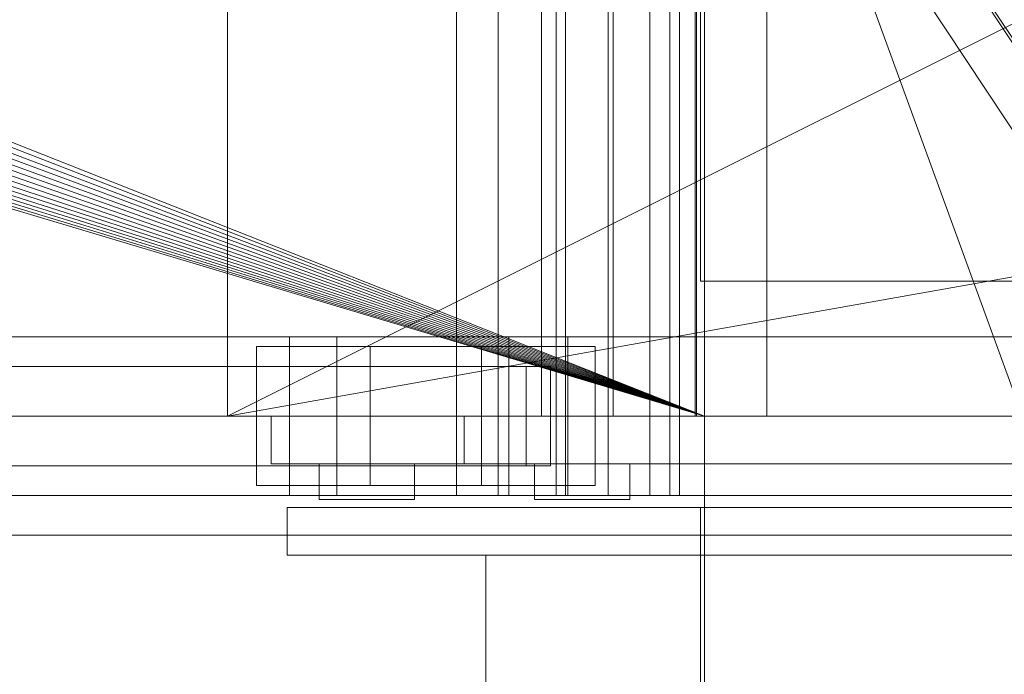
# Model space of a CAD drawing. Header units: millimetres. Extents: x -4738 to 65662, y -68080 to 6847.
# Tile 626 of 656: x 24178 to 24426, y -18495 to -18330. Entities that reach past the tile are written whole.
import ezdxf

# ---------------------------------------------------------------- set-up
doc = ezdxf.new("R2010")
doc.units = ezdxf.units.MM
doc.layers.add('superior_briquetadora', color=7, linetype='Continuous', lineweight=0)
doc.layers.add('superior_C02', color=7, linetype='Continuous', lineweight=0)

msp = doc.modelspace()

# ---------------------------------------------------------------- linework, layer by layer
at = {"layer": 'superior_briquetadora'}
for p, q in [((24349.067, -18160), (24349.067, -18396)), ((24309.067, -18430), (24309.067, -18188)), ((24327.067, -18430), (24327.067, -18188)), ((24347.729, -18430), (24347.729, -18188)), ((24348.067, -18188), (24348.067, -18430)), ((24365.729, -18430), (24365.729, -18188)), ((24230.067, -18210), (24230.067, -18430)), ((25470.067, -18210), (24230.067, -18430)), ((24230.067, -18430), (24670.067, -18210)), ((24350.067, -18430), (24350.067, -18210)), ((24350.067, -18210), (24430.067, -18430)), ((24072.067, -18320), (24350.067, -18430)), ((24350.067, -18430), (24071.962, -18322.156)), ((24350.067, -18430), (24071.12, -18326.386)), ((24350.067, -18430), (24071.645, -18324.292)), ((24350.067, -18430), (24070.393, -18328.419)), ((24350.067, -18430), (24069.47, -18330.371)), ((24350.067, -18430), (24067.074, -18333.957)), ((24350.067, -18430), (24068.36, -18332.223)), ((24065.624, -18335.556), (24350.067, -18430)), ((24062.29, -18338.292), (24350.067, -18430)), ((24064.024, -18337.006), (24350.067, -18430)), ((24054.359, -18341.577), (24350.067, -18430)), ((24056.454, -18341.053), (24350.067, -18430)), ((24058.487, -18340.325), (24350.067, -18430)), ((24060.438, -18339.402), (24350.067, -18430)), ((24349.067, -18396), (24351.008, -18396)), ((24350.067, -18396), (24351.989, -18396)), ((24350.067, -18396), (24350.067, -18596)), ((24351.008, -18396), (24356.756, -18396)), ((24351.989, -18396), (24357.68, -18396)), ((24356.756, -18396), (24366.089, -18396)), ((24357.68, -18396), (24366.921, -18396)), ((24366.089, -18396), (24378.65, -18396)), ((24366.921, -18396), (24379.357, -18396)), ((24378.65, -18396), (24393.955, -18396)), ((24379.357, -18396), (24394.51, -18396)), ((24393.955, -18396), (24411.416, -18396)), ((24394.51, -18396), (24411.799, -18396)), ((24411.416, -18396), (24430.363, -18396)), ((24411.799, -18396), (24430.558, -18396)), ((23750.067, -18430), (25950.067, -18430)), ((24350.067, -18430), (23870.067, -18430)), ((25830.067, -18430), (23870.067, -18430)), ((23900.067, -18430), (25800.067, -18430)), ((23954.067, -18430), (24230.067, -18430)), ((23954.067, -18430), (25456.734, -18430)), ((24230.067, -18430), (24150.067, -18430)), ((24350.067, -18430), (24150.067, -18430)), ((24230.067, -18430), (24670.067, -18430)), ((24230.067, -18430), (25470.067, -18430)), ((24350.067, -18430), (24230.067, -18430)), ((24230.067, -18430), (25456.734, -18430)), ((24241.067, -18430), (24242.014, -18430)), ((24241.067, -18430), (24241.067, -18442)), ((24242.014, -18430), (24244.844, -18430)), ((24244.844, -18430), (24249.533, -18430)), ((24249.533, -18430), (24256.039, -18430)), ((24256.039, -18430), (24264.301, -18430)), ((24264.301, -18430), (24274.245, -18430)), ((24274.245, -18430), (24285.782, -18430)), ((24285.782, -18430), (24298.807, -18430)), ((24289.567, -18430), (24289.567, -18442)), ((24290.738, -18430), (24289.567, -18430)), ((24294.231, -18430), (24290.738, -18430)), ((24299.997, -18430), (24294.231, -18430)), ((24298.807, -18430), (24313.202, -18430)), ((24307.952, -18430), (24299.997, -18430)), ((24317.979, -18430), (24307.952, -18430)), ((24309.959, -18430), (24309.067, -18430)), ((24312.456, -18430), (24309.959, -18430)), ((24316.065, -18430), (24312.456, -18430)), ((24313.202, -18430), (24328.836, -18430)), ((24320.07, -18430), (24316.065, -18430)), ((24329.932, -18430), (24317.979, -18430)), ((24323.679, -18430), (24320.07, -18430)), ((24326.176, -18430), (24323.679, -18430)), ((24327.067, -18430), (24326.176, -18430)), ((24328.836, -18430), (24345.567, -18430)), ((24343.636, -18430), (24329.932, -18430)), ((24358.893, -18430), (24343.636, -18430)), ((24345.567, -18430), (24363.246, -18430)), ((24348.621, -18430), (24347.729, -18430)), ((24349.804, -18430), (24348.067, -18430)), ((24351.118, -18430), (24348.621, -18430)), ((24354.955, -18430), (24349.804, -18430)), ((24350.067, -18430), (24629.579, -18430)), ((24628.488, -18430), (24350.067, -18430)), ((24350.067, -18430), (24670.067, -18430)), ((24634.558, -18430), (24350.067, -18430)), ((24430.067, -18430), (24350.067, -18430)), ((24632.629, -18430), (24350.067, -18430)), ((24630.964, -18430), (24350.067, -18430)), ((24354.727, -18430), (24351.118, -18430)), ((24358.732, -18430), (24354.727, -18430)), ((24363.345, -18430), (24354.955, -18430)), ((24362.341, -18430), (24358.732, -18430)), ((24375.479, -18430), (24358.893, -18430)), ((24364.838, -18430), (24362.341, -18430)), ((24363.246, -18430), (24381.71, -18430)), ((24374.689, -18430), (24363.345, -18430)), ((24365.729, -18430), (24364.838, -18430)), ((24388.599, -18430), (24374.689, -18430)), ((24393.153, -18430), (24375.479, -18430)), ((24381.71, -18430), (24400.794, -18430)), ((24404.602, -18430), (24388.599, -18430)), ((24411.657, -18430), (24393.153, -18430)), ((24400.794, -18430), (24420.324, -18430)), ((24422.154, -18430), (24404.602, -18430)), ((24430.721, -18430), (24411.657, -18430)), ((24420.324, -18430), (24440.123, -18430)), ((24440.656, -18430), (24422.154, -18430)), ((24241.067, -18442), (24242.014, -18442)), ((24242.014, -18442), (24244.844, -18442)), ((24244.844, -18442), (24249.533, -18442)), ((24249.533, -18442), (24256.039, -18442)), ((24253.067, -18442), (24254.256, -18442)), ((24253.067, -18442), (24253.067, -18451)), ((24254.256, -18442), (24257.586, -18442)), ((24256.039, -18442), (24264.301, -18442)), ((24257.586, -18442), (24262.397, -18442)), ((24262.397, -18442), (24267.738, -18442)), ((24264.301, -18442), (24274.245, -18442)), ((24267.738, -18442), (24272.549, -18442)), ((24272.549, -18442), (24275.879, -18442)), ((24274.245, -18442), (24285.782, -18442)), ((24275.879, -18442), (24277.067, -18442)), ((24277.067, -18442), (24277.067, -18451)), ((24285.782, -18442), (24298.807, -18442)), ((24290.738, -18442), (24289.567, -18442)), ((24294.231, -18442), (24290.738, -18442)), ((24299.997, -18442), (24294.231, -18442)), ((24298.807, -18442), (24313.202, -18442)), ((24307.952, -18442), (24299.997, -18442)), ((24308.441, -18442), (24307.253, -18442)), ((24307.253, -18442), (24307.253, -18451)), ((24317.979, -18442), (24307.952, -18442)), ((24311.771, -18442), (24308.441, -18442)), ((24316.582, -18442), (24311.771, -18442)), ((24313.202, -18442), (24328.836, -18442)), ((24321.923, -18442), (24316.582, -18442)), ((24329.932, -18442), (24317.979, -18442)), ((24326.735, -18442), (24321.923, -18442)), ((24330.064, -18442), (24326.735, -18442)), ((24328.836, -18442), (24345.567, -18442)), ((24343.636, -18442), (24329.932, -18442)), ((24331.253, -18442), (24330.064, -18442)), ((24331.253, -18442), (24331.253, -18451)), ((24358.893, -18442), (24343.636, -18442)), ((24345.567, -18442), (24363.246, -18442)), ((24375.479, -18442), (24358.893, -18442)), ((24363.246, -18442), (24381.71, -18442)), ((24393.153, -18442), (24375.479, -18442)), ((24381.71, -18442), (24400.794, -18442)), ((24411.657, -18442), (24393.153, -18442)), ((24400.794, -18442), (24420.324, -18442)), ((24430.721, -18442), (24411.657, -18442)), ((24420.324, -18442), (24440.123, -18442)), ((24245.067, -18453), (24245.996, -18453)), ((24245.067, -18453), (24245.067, -18465)), ((24245.996, -18453), (24248.772, -18453)), ((24248.772, -18453), (24253.371, -18453)), ((24253.067, -18451), (24254.256, -18451)), ((24253.371, -18453), (24259.752, -18453)), ((24254.256, -18451), (24257.586, -18451)), ((24257.586, -18451), (24262.397, -18451)), ((24259.752, -18453), (24267.856, -18453)), ((24262.397, -18451), (24267.738, -18451)), ((24267.738, -18451), (24272.549, -18451)), ((24267.856, -18453), (24277.611, -18453)), ((24272.549, -18451), (24275.879, -18451)), ((24275.879, -18451), (24277.067, -18451)), ((24277.611, -18453), (24288.927, -18453)), ((24288.927, -18453), (24301.702, -18453)), ((24301.702, -18453), (24315.821, -18453)), ((24307.253, -18451), (24308.441, -18451)), ((24308.441, -18451), (24311.771, -18451)), ((24311.771, -18451), (24316.582, -18451)), ((24315.821, -18453), (24331.156, -18453)), ((24316.582, -18451), (24321.923, -18451)), ((24321.923, -18451), (24326.735, -18451)), ((24326.735, -18451), (24330.064, -18451)), ((24330.064, -18451), (24331.253, -18451)), ((24331.156, -18453), (24347.567, -18453)), ((24347.567, -18453), (24364.907, -18453)), ((24349.067, -18605), (24349.067, -18453)), ((24351.008, -18453), (24349.067, -18453)), ((24356.756, -18453), (24351.008, -18453)), ((24366.089, -18453), (24356.756, -18453)), ((24364.907, -18453), (24383.019, -18453)), ((24378.65, -18453), (24366.089, -18453)), ((24393.955, -18453), (24378.65, -18453)), ((24383.019, -18453), (24401.737, -18453)), ((24411.416, -18453), (24393.955, -18453)), ((24401.737, -18453), (24420.893, -18453)), ((24430.363, -18453), (24411.416, -18453)), ((24420.893, -18453), (24440.313, -18453)), ((23750.067, -18460), (25950.067, -18460)), ((23900.067, -18460), (25800.067, -18460)), ((24245.067, -18465), (24245.996, -18465)), ((24245.996, -18465), (24248.772, -18465)), ((24248.772, -18465), (24253.371, -18465)), ((24253.371, -18465), (24259.752, -18465)), ((24259.752, -18465), (24267.856, -18465)), ((24267.856, -18465), (24277.611, -18465)), ((24277.611, -18465), (24288.927, -18465)), ((24288.927, -18465), (24301.702, -18465)), ((24295.067, -18465), (24296.29, -18465)), ((24295.067, -18465), (24295.067, -18605)), ((24296.29, -18465), (24299.937, -18465)), ((24299.937, -18465), (24305.952, -18465)), ((24301.702, -18465), (24315.821, -18465)), ((24305.952, -18465), (24314.24, -18465)), ((24314.24, -18465), (24324.67, -18465)), ((24315.821, -18465), (24331.156, -18465)), ((24324.67, -18465), (24337.077, -18465)), ((24331.156, -18465), (24347.567, -18465)), ((24337.077, -18465), (24351.267, -18465)), ((24347.567, -18465), (24364.907, -18465)), ((24351.267, -18465), (24367.014, -18465)), ((24364.907, -18465), (24383.019, -18465)), ((24367.014, -18465), (24384.072, -18465)), ((24383.019, -18465), (24401.737, -18465)), ((24384.072, -18465), (24402.17, -18465)), ((24401.737, -18465), (24420.893, -18465)), ((24402.17, -18465), (24421.023, -18465)), ((24420.893, -18465), (24440.313, -18465)), ((24421.023, -18465), (24440.335, -18465))]:
    msp.add_line(p, q, dxfattribs=at)
at = {"layer": 'superior_C02'}
for p, q in [((24287.683, -17550), (24287.683, -18450)), ((24298.114, -18450), (24298.114, -17550)), ((24325.865, -18450), (24325.865, -17550)), ((24336.296, -17550), (24336.296, -18450)), ((24483.568, -18420.886), (24391.172, -18280.886)), ((24481.114, -18439.114), (24388.718, -18299.114)), ((24496.387, -18439.114), (24403.991, -18299.114)), ((24312.746, -18310), (24312.746, -18450)), ((24315.131, -18450), (24315.131, -18310)), ((24341.383, -18450), (24341.383, -18310)), ((24343.767, -18310), (24343.767, -18450)), ((24245.673, -18410), (23921.126, -18410)), ((23933.048, -18410), (24257.595, -18410)), ((24300.813, -18410), (23976.266, -18410)), ((23991.168, -18410), (24315.715, -18410)), ((24245.673, -18410), (24245.673, -18450)), ((24257.595, -18410), (24245.673, -18410)), ((24756.357, -18410), (24245.673, -18410)), ((24257.595, -18450), (24257.595, -18410)), ((24257.595, -18410), (24768.279, -18410)), ((24300.813, -18410), (24300.813, -18450)), ((24315.715, -18410), (24300.813, -18410)), ((24811.497, -18410), (24300.813, -18410)), ((24315.715, -18450), (24315.715, -18410)), ((24315.715, -18410), (24826.399, -18410)), ((24265.952, -18412.5), (24237.316, -18412.5)), ((24237.316, -18412.5), (24237.316, -18447.5)), ((24293.946, -18412.5), (24237.316, -18412.5)), ((24265.952, -18447.5), (24265.952, -18412.5)), ((24265.952, -18412.5), (24322.582, -18412.5)), ((24293.946, -18447.5), (24293.946, -18412.5)), ((24293.946, -18412.5), (24322.582, -18412.5)), ((24322.582, -18412.5), (24322.582, -18447.5)), ((23924.005, -18417.5), (24305.182, -18417.5)), ((24311.346, -18417.5), (23930.169, -18417.5)), ((24305.182, -18442.5), (24305.182, -18417.5)), ((24305.182, -18417.5), (24311.346, -18417.5)), ((24311.346, -18417.5), (24311.346, -18442.5)), ((23924.005, -18442.5), (24305.182, -18442.5)), ((23930.169, -18442.5), (24311.346, -18442.5)), ((24311.346, -18442.5), (24305.182, -18442.5)), ((24237.316, -18447.5), (24265.952, -18447.5)), ((24293.946, -18447.5), (24237.316, -18447.5)), ((24322.582, -18447.5), (24265.952, -18447.5)), ((24322.582, -18447.5), (24293.946, -18447.5)), ((23921.126, -18450), (24245.673, -18450)), ((23933.048, -18450), (24257.595, -18450)), ((23976.266, -18450), (24300.813, -18450)), ((23991.168, -18450), (24315.715, -18450)), ((24245.673, -18450), (24257.595, -18450)), ((24245.673, -18450), (24756.357, -18450)), ((24257.595, -18450), (24768.279, -18450)), ((24287.683, -18450), (24325.865, -18450)), ((24287.683, -18450), (24298.114, -18450)), ((24336.296, -18450), (24298.114, -18450)), ((24300.813, -18450), (24315.715, -18450)), ((24300.813, -18450), (24811.497, -18450)), ((24312.746, -18450), (24341.383, -18450)), ((24312.746, -18450), (24315.131, -18450)), ((24343.767, -18450), (24315.131, -18450)), ((24315.715, -18450), (24826.399, -18450)), ((24336.296, -18450), (24325.865, -18450)), ((24343.767, -18450), (24341.383, -18450))]:
    msp.add_line(p, q, dxfattribs=at)

doc.saveas('drawing.dxf')
